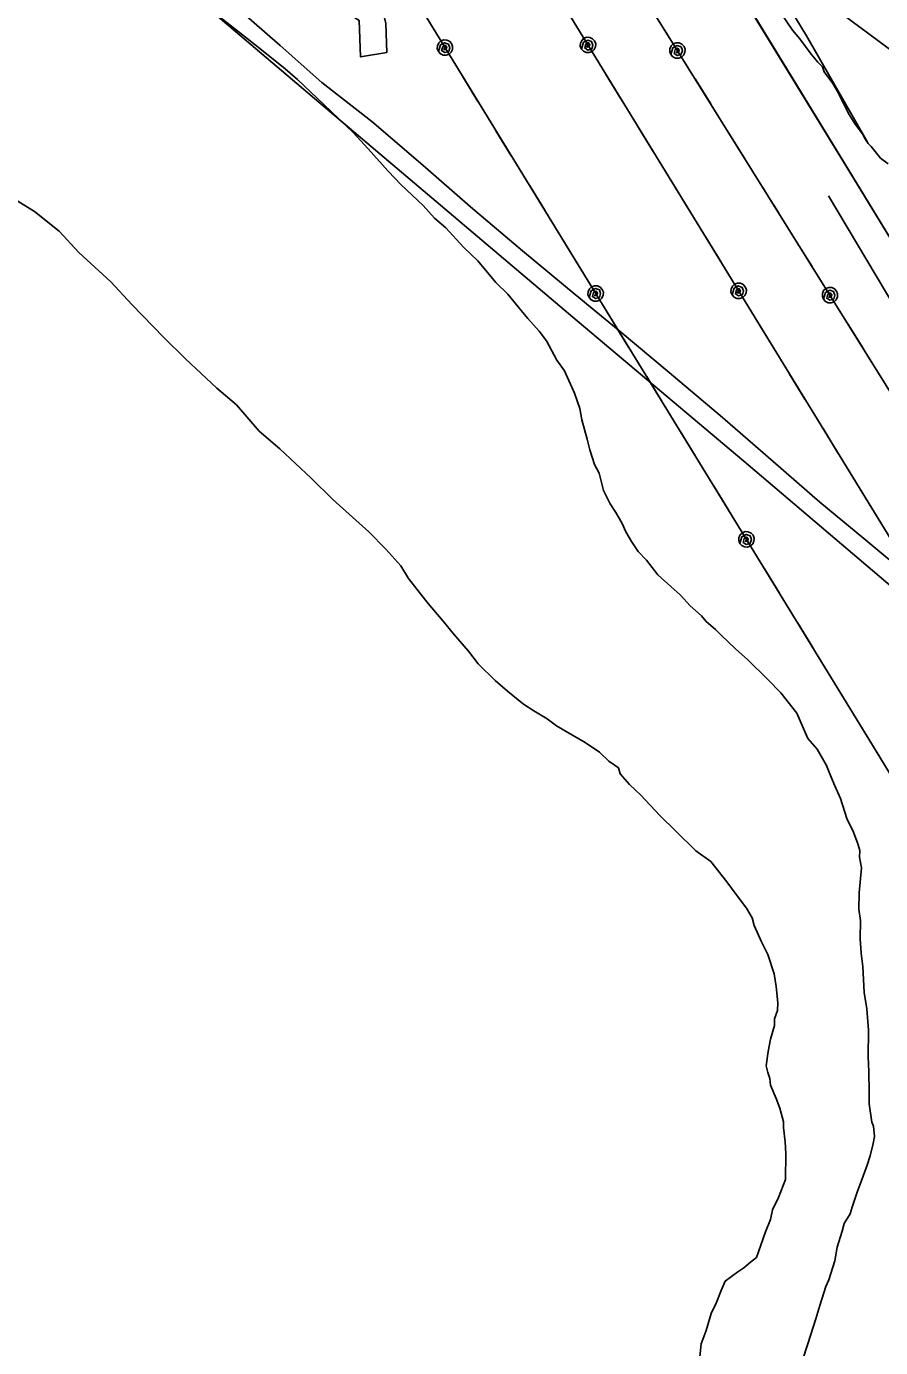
# Model space of a CAD drawing. Extents: x 3263578 to 3301413, y 764927 to 798602.
# Drawn here: x 3268720 to 3269709, y 778387 to 779917 of the extents above; entities that cross this region are included whole.
import ezdxf

# ---------------------------------------------------------------- set-up
doc = ezdxf.new("R2010")
doc.units = 0
for name, color, linetype in [('V-RAIL-TRAK', 7, 'Continuous'), ('V-ROAD-CNTR', 7, 'Continuous'), ('V-SITE-VEGE', 7, 'Continuous'), ('V-TOPO-SHOR', 7, 'Continuous'), ('V-UTIL-LINE', 7, 'Continuous')]:
    doc.layers.add(name, color=color, linetype=linetype)

msp = doc.modelspace()

# ---------------------------------------------------------------- linework, layer by layer
at = {"layer": 'V-RAIL-TRAK'}
msp.add_lwpolyline([(3270536.8, 778335.8), (3270418.2, 778530.3), (3270314.9, 778698.6), (3270283.6, 778749.8), (3270207, 778874.9), (3270093.6, 779060.7), (3269973.2, 779257.5), (3269816.8, 779512.8), (3269677.5, 779741), (3269504.9, 780022.9), (3269364.8, 780252.1), (3269178.7, 780556.8), (3269021.9, 780812.1), (3268822.8, 781137.8), (3268625.6, 781460.3)], dxfattribs=at)
at = {"layer": 'V-ROAD-CNTR'}
for points in [[(3272188.4, 775832.5), (3271868.1, 776292.7), (3271339.6, 777053.2), (3271160.7, 777323.7), (3270905.4, 777727.5), (3270283.4, 778748.1), (3269657.5, 779774.1), (3268620.7, 781469), (3267728.6, 782934.3)], [(3270130.7, 779626.8), (3270010.4, 779712.1), (3269955, 779747), (3269863.4, 779797.7), (3269765.1, 779856.3), (3269644.6, 779945.4), (3269584.8, 779995.8), (3269340, 780391.2)], [(3269784.7, 779214.5), (3269555.7, 779408.9), (3269352.6, 779579.8), (3269089, 779803.1), (3268839.7, 780014.8)]]:
    msp.add_lwpolyline(points, dxfattribs=at)
at = {"layer": 'V-SITE-VEGE'}
for p, q in [((3268944.8, 779926.5), (3268975.5, 779902.7)), ((3268975.5, 779902.7), (3268994.1, 779887.9)), ((3268994.1, 779887.9), (3269019.4, 779867.5)), ((3269019.4, 779867.5), (3269033.6, 779855.1)), ((3269033.6, 779855.1), (3269056.6, 779833.6)), ((3269056.6, 779833.6), (3269073, 779817.8)), ((3269073, 779817.8), (3269098.2, 779794)), ((3269098.2, 779794), (3269115.7, 779774.9)), ((3269115.7, 779774.9), (3269138.6, 779748.9)), ((3269138.6, 779748.9), (3269153.9, 779733.1)), ((3268728.9, 779702.2), (3268679.4, 779733)), ((3269153.9, 779733.1), (3269179.1, 779709.4)), ((3268757.5, 779679.5), (3268728.9, 779702.2)), ((3269179.1, 779709.4), (3269192.2, 779694.8)), ((3269192.2, 779694.8), (3269205.3, 779683.4)), ((3269205.3, 779683.4), (3269226.1, 779660.9)), ((3268780.4, 779654.7), (3268757.5, 779679.5)), ((3268817.6, 779620.8), (3268780.4, 779654.7)), ((3269226.1, 779660.9), (3269242.5, 779645.1)), ((3269242.5, 779645.1), (3269263.2, 779620.3)), ((3268841.7, 779594.8), (3268817.6, 779620.8)), ((3269263.2, 779620.3), (3269277.4, 779606.7)), ((3269277.4, 779606.7), (3269292.7, 779587.6)), ((3268878.8, 779556.4), (3268841.7, 779594.8)), ((3269292.7, 779587.6), (3269300.3, 779578.6)), ((3269300.3, 779578.6), (3269313.4, 779563.9)), ((3269313.4, 779563.9), (3269322.1, 779552.7)), ((3268904, 779531.6), (3268878.8, 779556.4)), ((3269322.1, 779552.7), (3269334, 779530.2)), ((3268940.1, 779497.7), (3268904, 779531.6)), ((3269334, 779530.2), (3269342.7, 779517.9)), ((3269342.7, 779517.9), (3269351.2, 779498.9)), ((3268963.1, 779478.4), (3268940.1, 779497.7)), ((3269351.2, 779498.9), (3269354.5, 779492.1)), ((3269354.5, 779492.1), (3269360.8, 779474.3)), ((3268989.3, 779448), (3268963.1, 779478.4)), ((3269360.8, 779474.3), (3269362.9, 779460.9)), ((3269362.9, 779460.9), (3269369.2, 779438.6)), ((3269013.4, 779427.6), (3268989.3, 779448)), ((3269369.2, 779438.6), (3269372.3, 779426.3)), ((3269049.5, 779393.7), (3269013.4, 779427.6)), ((3269372.3, 779426.3), (3269377.6, 779409.5)), ((3269377.6, 779409.5), (3269383, 779399.5)), ((3269074.7, 779368.8), (3269049.5, 779393.7)), ((3269383, 779399.5), (3269388.2, 779379.4)), ((3269388.2, 779379.4), (3269395.7, 779363.7)), ((3269116.3, 779331.5), (3269074.7, 779368.8)), ((3269395.7, 779363.7), (3269402.2, 779353.6)), ((3269402.2, 779353.6), (3269409.8, 779341.2)), ((3269136, 779311.2), (3269116.3, 779331.5)), ((3269409.8, 779341.2), (3269414.1, 779331.2)), ((3269414.1, 779331.2), (3269420.6, 779320)), ((3269420.6, 779320), (3269428.2, 779308.7)), ((3269153.5, 779292), (3269136, 779311.2)), ((3269428.2, 779308.7), (3269438, 779298.6)), ((3269438, 779298.6), (3269451.1, 779281.7)), ((3269162.1, 779277.4), (3269153.5, 779292)), ((3269176.3, 779259.4), (3269162.1, 779277.4)), ((3269451.1, 779281.7), (3269477.4, 779257.9)), ((3269185, 779248.2), (3269176.3, 779259.4)), ((3269477.4, 779257.9), (3269488.3, 779245.5)), ((3269202.4, 779227.9), (3269185, 779248.2)), ((3269488.3, 779245.5), (3269501.4, 779234.2)), ((3269214.4, 779213.3), (3269202.4, 779227.9)), ((3269501.4, 779234.2), (3269506.9, 779227.5)), ((3269506.9, 779227.5), (3269517.9, 779218.4)), ((3269231.9, 779193), (3269214.4, 779213.3)), ((3269517.9, 779218.4), (3269524.4, 779211.6)), ((3269524.4, 779211.6), (3269540.8, 779195.8)), ((3269242.8, 779178.4), (3269231.9, 779193)), ((3269540.8, 779195.8), (3269555.1, 779183.3)), ((3269262.5, 779159.2), (3269242.8, 779178.4)), ((3269555.1, 779183.3), (3269578, 779160.8)), ((3269578, 779160.8), (3269593.3, 779145)), ((3269276.7, 779146.7), (3269262.5, 779159.2)), ((3269295.4, 779132), (3269276.7, 779146.7)), ((3269307.4, 779124), (3269295.4, 779132)), ((3269593.3, 779145), (3269611.9, 779121.3)), ((3269322.9, 779114.9), (3269307.4, 779124)), ((3269333.8, 779106.9), (3269322.9, 779114.9)), ((3269611.9, 779121.3), (3269624.7, 779092.2)), ((3269344.8, 779100.1), (3269333.8, 779106.9)), ((3269366.9, 779087.5), (3269344.8, 779100.1)), ((3269383.3, 779076.1), (3269366.9, 779087.5)), ((3269624.7, 779092.2), (3269635.6, 779079.8)), ((3269394.3, 779065.9), (3269383.3, 779076.1)), ((3269635.6, 779079.8), (3269646.4, 779060.8)), ((3269405.3, 779058), (3269394.3, 779065.9)), ((3269407.4, 779051.3), (3269405.3, 779058)), ((3269646.4, 779060.8), (3269651.8, 779047.3)), ((3269418.3, 779038.9), (3269407.4, 779051.3)), ((3269431.4, 779026.4), (3269418.3, 779038.9)), ((3269651.8, 779047.3), (3269656.1, 779037.3)), ((3269453.3, 779002.8), (3269431.4, 779026.4)), ((3269656.1, 779037.3), (3269662.5, 779022.7)), ((3269662.5, 779022.7), (3269669.9, 778999.3)), ((3269471.9, 778984.7), (3269453.3, 779002.8)), ((3269669.9, 778999.3), (3269677.4, 778983.6)), ((3269494.9, 778962.1), (3269471.9, 778984.7)), ((3269677.4, 778983.6), (3269682.8, 778970.2)), ((3269512.4, 778949.6), (3269494.9, 778962.1)), ((3269682.8, 778970.2), (3269684.9, 778962.4)), ((3269684.9, 778962.4), (3269684.7, 778954.6)), ((3269530.9, 778925.9), (3269512.4, 778949.6)), ((3269684.7, 778954.6), (3269686.8, 778942.3)), ((3269686.8, 778942.3), (3269684.1, 778913.5)), ((3269541.8, 778911.3), (3269530.9, 778925.9)), ((3269553.8, 778895.6), (3269541.8, 778911.3)), ((3269684.1, 778913.5), (3269683.8, 778894.6)), ((3269560.3, 778884.4), (3269553.8, 778895.6)), ((3269683.8, 778894.6), (3269685.8, 778881.2)), ((3269562.4, 778875.4), (3269560.3, 778884.4)), ((3269570.9, 778856.4), (3269562.4, 778875.4)), ((3269685.8, 778881.2), (3269685.4, 778860.1)), ((3269578.5, 778841.8), (3269570.9, 778856.4)), ((3269685.4, 778860.1), (3269686.3, 778843.5)), ((3269585.9, 778819.5), (3269578.5, 778841.8)), ((3269686.3, 778843.5), (3269688.3, 778827.9)), ((3269688.3, 778827.9), (3269690, 778797.8)), ((3269587.9, 778805), (3269585.9, 778819.5)), ((3269589.8, 778786.1), (3269587.9, 778805)), ((3269690, 778797.8), (3269693, 778778.9)), ((3269589.7, 778777.2), (3269589.8, 778786.1)), ((3269693, 778778.9), (3269694.9, 778754.4)), ((3269586, 778759.5), (3269586.2, 778767.3)), ((3269586.2, 778767.3), (3269589.7, 778777.2)), ((3269581.4, 778744), (3269586, 778759.5)), ((3269694.9, 778754.4), (3269694.4, 778723.3)), ((3269578.9, 778729.6), (3269581.4, 778744)), ((3269576.4, 778713), (3269578.9, 778729.6)), ((3269694.4, 778723.3), (3269695.2, 778706.6)), ((3269578.5, 778705.2), (3269576.4, 778713)), ((3269580.6, 778698.5), (3269578.5, 778705.2)), ((3269695.2, 778706.6), (3269695.9, 778682.2)), ((3269581.6, 778690.7), (3269580.6, 778698.5)), ((3269588, 778675), (3269581.6, 778690.7)), ((3269592.3, 778663.8), (3269588, 778675)), ((3269695.9, 778682.2), (3269695.7, 778668.9)), ((3269596.5, 778648.2), (3269592.3, 778663.8)), ((3269695.7, 778668.9), (3269698.7, 778647.7)), ((3269596.4, 778641.6), (3269596.5, 778648.2)), ((3269598.3, 778624.9), (3269596.4, 778641.6)), ((3269698.7, 778647.7), (3269700.9, 778643.2)), ((3269700.9, 778643.2), (3269701.8, 778631)), ((3269599.2, 778611.5), (3269598.3, 778624.9)), ((3269701.8, 778631), (3269700.5, 778623.2)), ((3269598.7, 778581.5), (3269599.2, 778611.5)), ((3269700.5, 778623.2), (3269697, 778608.8)), ((3269693.5, 778597.8), (3269686.5, 778579)), ((3269697, 778608.8), (3269693.5, 778597.8)), ((3269590.6, 778560.5), (3269598.7, 778581.5)), ((3269686.5, 778579), (3269681.8, 778566.8)), ((3269681.8, 778566.8), (3269676, 778549.2)), ((3269583.7, 778546.2), (3269590.6, 778560.5)), ((3269676, 778549.2), (3269673.7, 778541.4)), ((3269575.5, 778520.8), (3269581.3, 778535.1)), ((3269581.3, 778535.1), (3269583.7, 778546.2)), ((3269673.7, 778541.4), (3269666.8, 778530.4)), ((3269565.1, 778490.9), (3269575.5, 778520.8)), ((3269664.5, 778521.6), (3269658.6, 778502.8)), ((3269666.8, 778530.4), (3269664.5, 778521.6)), ((3269658.6, 778502.8), (3269656.1, 778487.3)), ((3269558.3, 778485.5), (3269565.1, 778490.9)), ((3269656.1, 778487.3), (3269649.1, 778465.1)), ((3269529.1, 778463.7), (3269543.7, 778474.6)), ((3269543.7, 778474.6), (3269550.4, 778479)), ((3269550.4, 778479), (3269558.3, 778485.5)), ((3269524.5, 778452.7), (3269529.1, 778463.7)), ((3269645.6, 778457.4), (3269638.6, 778435.3)), ((3269649.1, 778465.1), (3269645.6, 778457.4)), ((3269518.7, 778438.3), (3269524.5, 778452.7)), ((3269507, 778406.3), (3269512.9, 778426.2)), ((3269512.9, 778426.2), (3269518.7, 778438.3)), ((3269638.6, 778435.3), (3269633.9, 778419.8)), ((3269633.9, 778419.8), (3269624.6, 778391.1)), ((3269501.2, 778390.9), (3269507, 778406.3)), ((3269498.7, 778368.7), (3269501.2, 778390.9)), ((3269624.6, 778391.1), (3269618.7, 778372.3))]:
    msp.add_line(p, q, dxfattribs=at)
msp.add_lwpolyline([(3269717.6, 779757.4), (3269708.8, 779764.2), (3269698, 779777.7), (3269694.7, 779781.1), (3269691.4, 779785.6), (3269688.2, 779792.3), (3269679.5, 779803.6), (3269671.9, 779815.9), (3269660.1, 779839.5), (3269653.6, 779850.7), (3269643.8, 779864.2), (3269641.7, 779869.8), (3269636.2, 779875.4), (3269628.6, 779884.4), (3269615.5, 779902.4), (3269606.8, 779912.5), (3269593.8, 779931.6)], dxfattribs=at)
at = {"layer": 'V-TOPO-SHOR'}
for points in [[(3269320.5, 780397.2), (3269382.8, 780304.5), (3269437.1, 780213.7), (3269511.3, 780090.4), (3269623.2, 779905.7), (3269693.9, 779782.8)], [(3269109.6, 779996.8), (3269119, 779985.6), (3269128.3, 779952.3), (3269135.8, 779920.2), (3269137.1, 779886.5), (3269106.7, 779881.4), (3269105, 779923.7), (3269089.6, 779933.4), (3269091, 779965.1), (3269109.6, 779996.8)], [(3270041.7, 779025.2), (3270002.9, 779061.8), (3269954, 779100.2), (3269891.7, 779152.1), (3269828.5, 779207.5), (3269776.5, 779250.2), (3269717.5, 779300.5), (3269689.5, 779323.5), (3269638.6, 779365.9), (3269584.6, 779412.8), (3269525.7, 779463.9), (3269464.2, 779515.9), (3269407.5, 779563.2), (3269355.3, 779606.3), (3269294.1, 779656.9), (3269233.9, 779707.9), (3269178.7, 779756.2), (3269119.6, 779806.6), (3269062, 779851.9), (3269013.6, 779894.6), (3268965.5, 779936.5)], [(3269648.5, 779720.5), (3269770.9, 779515.3), (3269820.6, 779435.1), (3269856.2, 779376.2)]]:
    msp.add_lwpolyline(points, dxfattribs=at)
at = {"layer": 'V-UTIL-LINE'}
for points in [[(3268409.4, 784958.9), (3268573.9, 783710.2), (3268827.4, 781865), (3268971.7, 780694.4), (3269579.3, 779719.4), (3271430.8, 776750.8), (3272074.8, 775829.8)], [(3268230.1, 784805.8), (3268307.9, 784237.2), (3268452.8, 783310.2), (3268587.3, 782316.5), (3268362.2, 781702.1), (3268263.1, 781437.2), (3268500, 781041.3), (3269699.7, 779084.3), (3270893.5, 777127.6), (3271403.4, 776393.4), (3271797.6, 775829.7)], [(3268411.5, 784147.1), (3268571.4, 782890.1), (3268740.1, 781681.1), (3268871.8, 780708.4), (3269952.3, 778945), (3271642.6, 776301.9), (3271967.2, 775831.8)], [(3269204.5, 779892.2), (3269203.3, 779889.6), (3269205.6, 779890), (3269206.6, 779892.5), (3269204.8, 779894.9), (3269201.9, 779893.2), (3269200.6, 779888.7), (3269204.2, 779886.3), (3269208.9, 779887.7), (3269210.2, 779892), (3269208.7, 779896.3), (3269204.1, 779897.8), (3269199.3, 779895.2), (3269196.8, 779887.5), (3269199.2, 779884.9), (3269202.4, 779883.4), (3269205.9, 779883.3), (3269209.2, 779884.5), (3269211.7, 779886.9), (3269213.2, 779890.1), (3269213.3, 779893.6), (3269212.1, 779896.9), (3269209.7, 779899.5), (3269206.6, 779900.9), (3269203.1, 779901.1), (3269199.8, 779899.9), (3269197.2, 779897.5), (3269195.7, 779894.3), (3269195.6, 779890.8), (3269196.8, 779887.5)], [(3269370.1, 779895.2), (3269368.9, 779892.6), (3269371.2, 779893), (3269372.2, 779895.6), (3269370.4, 779897.9), (3269367.5, 779896.2), (3269366.3, 779891.7), (3269369.8, 779889.3), (3269374.5, 779890.7), (3269375.8, 779895.1), (3269374.3, 779899.3), (3269369.8, 779900.9), (3269364.9, 779898.3), (3269362.4, 779890.5), (3269364.8, 779887.9), (3269368, 779886.4), (3269371.5, 779886.3), (3269374.8, 779887.5), (3269377.4, 779889.9), (3269378.8, 779893.1), (3269379, 779896.6), (3269377.7, 779899.9), (3269375.4, 779902.5), (3269372.2, 779903.9), (3269368.7, 779904.1), (3269365.4, 779902.9), (3269362.8, 779900.5), (3269361.3, 779897.3), (3269361.2, 779893.8), (3269362.4, 779890.5)], [(3269473.7, 779888.9), (3269472.5, 779886.2), (3269474.8, 779886.7), (3269475.8, 779889.3), (3269474, 779891.6), (3269471.1, 779889.9), (3269469.9, 779885.4), (3269473.5, 779883), (3269478.1, 779884.4), (3269479.4, 779888.8), (3269477.9, 779893), (3269473.3, 779894.5), (3269468.5, 779891.9), (3269466, 779884.1), (3269468.4, 779881.6), (3269471.6, 779880.1), (3269475.2, 779880), (3269478.4, 779881.2), (3269481, 779883.6), (3269482.4, 779886.8), (3269482.6, 779890.4), (3269481.3, 779893.6), (3269478.9, 779896.2), (3269475.7, 779897.6), (3269472.2, 779897.8), (3269468.9, 779896.5), (3269466.4, 779894.1), (3269464.9, 779890.9), (3269464.8, 779887.4), (3269466, 779884.1)], [(3269242.6, 779829.9), (3269224.8, 779858.9)], [(3269408.2, 779832.9), (3269390.5, 779861.9)], [(3269512.3, 779826.9), (3269494.3, 779855.8)], [(3269281.3, 779766.8), (3269263.5, 779795.8)], [(3269446.9, 779769.8), (3269429.1, 779798.8)], [(3269551.4, 779764.1), (3269533.4, 779793)], [(3269320, 779703.8), (3269302.2, 779732.7)], [(3269485.5, 779706.8), (3269467.8, 779735.7)], [(3269590.6, 779701.3), (3269579.3, 779719.4), (3269572.6, 779730.2)], [(3269358.6, 779640.7), (3269340.9, 779669.7)], [(3269524.2, 779643.7), (3269506.4, 779672.6)], [(3269629.7, 779638.5), (3269611.7, 779667.4)], [(3269379, 779607.4), (3269377.9, 779604.8), (3269380.1, 779605.2), (3269381.2, 779607.8), (3269379.4, 779610.1), (3269376.4, 779608.5), (3269375.2, 779603.9), (3269378.8, 779601.6), (3269383.4, 779602.9), (3269384.7, 779607.3), (3269383.3, 779611.5), (3269378.7, 779613.1), (3269373.8, 779610.5), (3269371.3, 779602.7), (3269373.7, 779600.1), (3269376.9, 779598.7), (3269380.4, 779598.5), (3269383.7, 779599.8), (3269386.3, 779602.1), (3269387.8, 779605.3), (3269387.9, 779608.8), (3269386.7, 779612.1), (3269384.3, 779614.7), (3269381.1, 779616.2), (3269377.6, 779616.3), (3269374.3, 779615.1), (3269371.7, 779612.7), (3269370.3, 779609.5), (3269370.1, 779606), (3269371.3, 779602.7)], [(3269544.6, 779610.4), (3269543.4, 779607.8), (3269545.7, 779608.2), (3269546.7, 779610.8), (3269544.9, 779613.1), (3269542, 779611.4), (3269540.8, 779606.9), (3269544.3, 779604.5), (3269549, 779605.9), (3269550.3, 779610.3), (3269548.8, 779614.5), (3269544.2, 779616.1), (3269539.4, 779613.5), (3269536.9, 779605.7), (3269539.3, 779603.1), (3269542.5, 779601.7), (3269546, 779601.5), (3269549.3, 779602.7), (3269551.9, 779605.1), (3269553.3, 779608.3), (3269553.5, 779611.8), (3269552.2, 779615.1), (3269549.9, 779617.7), (3269546.7, 779619.2), (3269543.2, 779619.3), (3269539.9, 779618.1), (3269537.3, 779615.7), (3269535.8, 779612.5), (3269535.7, 779609), (3269536.9, 779605.7)], [(3269650.4, 779605.4), (3269649.2, 779602.8), (3269651.5, 779603.3), (3269652.5, 779605.8), (3269650.7, 779608.1), (3269647.8, 779606.5), (3269646.6, 779601.9), (3269650.1, 779599.6), (3269654.8, 779601), (3269656.1, 779605.4), (3269654.6, 779609.6), (3269650, 779611.1), (3269645.2, 779608.5), (3269642.7, 779600.7), (3269645.1, 779598.1), (3269648.3, 779596.7), (3269651.8, 779596.6), (3269655.1, 779597.8), (3269657.7, 779600.2), (3269659.1, 779603.4), (3269659.2, 779606.9), (3269658, 779610.2), (3269655.6, 779612.8), (3269652.4, 779614.2), (3269648.9, 779614.3), (3269645.6, 779613.1), (3269643, 779610.7), (3269641.6, 779607.5), (3269641.5, 779604), (3269642.7, 779600.7)], [(3269417.2, 779545.2), (3269399.4, 779574.2)], [(3269582.7, 779548.2), (3269565, 779577.1)], [(3269689, 779543.5), (3269671, 779572.4)], [(3269621.4, 779485.1), (3269603.6, 779514)], [(3269455.9, 779482.1), (3269438.1, 779511.1)], [(3269494.5, 779419), (3269476.8, 779448)], [(3269660, 779422), (3269642.3, 779451)], [(3269533.2, 779355.9), (3269515.4, 779384.9)], [(3269698.7, 779358.9), (3269680.9, 779387.9)], [(3269553.6, 779322.7), (3269552.4, 779320), (3269554.7, 779320.5), (3269555.7, 779323), (3269554, 779325.3), (3269551, 779323.7), (3269549.8, 779319.2), (3269553.3, 779316.8), (3269558, 779318.2), (3269559.3, 779322.5), (3269557.8, 779326.8), (3269553.3, 779328.3), (3269548.4, 779325.7), (3269545.9, 779318), (3269548.3, 779315.4), (3269551.5, 779313.9), (3269555, 779313.8), (3269558.3, 779315), (3269560.9, 779317.4), (3269562.3, 779320.6), (3269562.5, 779324.1), (3269561.3, 779327.4), (3269558.9, 779330), (3269555.7, 779331.4), (3269552.2, 779331.6), (3269548.9, 779330.3), (3269546.3, 779328), (3269544.8, 779324.8), (3269544.7, 779321.3), (3269545.9, 779318)], [(3269591.7, 779260.4), (3269574, 779289.4)], [(3269630.4, 779197.3), (3269612.6, 779226.3)], [(3269669.1, 779134.2), (3269651.3, 779163.2)], [(3269707.7, 779071.1), (3269699.7, 779084.3), (3269690, 779100.1)]]:
    msp.add_lwpolyline(points, dxfattribs=at)

doc.saveas('drawing.dxf')
